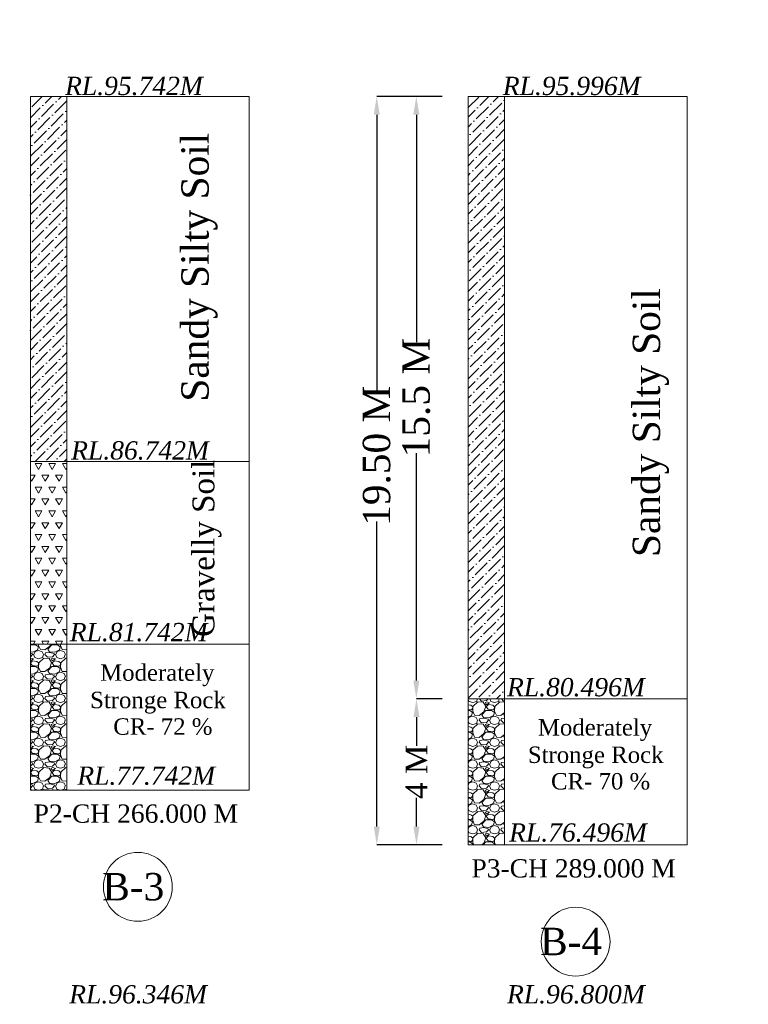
# Model space of a CAD drawing. Header units: millimetres. Extents: x -20950785 to 389010297, y -11535949 to 14056629.
# Tile 267 of 654: x 13394866 to 13434813, y -430482 to -376537. Entities that reach past the tile are written whole.
import ezdxf

# ---------------------------------------------------------------- set-up
doc = ezdxf.new("R2010")
doc.units = ezdxf.units.MM
doc.header["$LTSCALE"] = 60
doc.header["$MEASUREMENT"] = 0
doc.styles.add('PDF Arial Bold', font='times.ttf')
doc.dimstyles.get("Standard").update_dxf_attribs({"dimtxt": 400, "dimasz": 215, "dimexe": 0.18, "dimexo": 0.0625, "dimgap": 0.09, "dimtad": 0, "dimtih": 1, "dimtoh": 1, "dimdec": 0, "dimzin": 4, "dimdsep": 46, "dimtxsty": 'Standard', "dimblk": 'OPEN90', "dimcen": 0, "dimadec": 0, "dimazin": 1, "dimtfac": 1, "dimtdec": 0, "dimtix": 1, "dimtofl": 0, "dimtmove": 0, "dimatfit": 3, "dimldrblk": 'OPEN30', "dimfxl": 1, "dimtolj": 1, "dimtzin": 0, "dimarcsym": 0})

# ---------------------------------------------------------------- blocks, each defined once
blk = doc.blocks.new('*D2149')
at = {"color": 0, "linetype": 'Continuous', "lineweight": -2, "ltscale": 2, "transparency": 16777216}
for p, q in [((13418032, -380744), (13416612, -380744)), ((13416612, -381744), (13416612, -394197)), ((13416612, -412744), (13416612, -400291)), ((13418036, -413744), (13416612, -413744))]:
    blk.add_line(p, q, dxfattribs=at)
at = {"color": 0, "linetype": 'Continuous', "lineweight": 9, "ltscale": 2, "transparency": 16777216}
for points in [[(13416445, -381744), (13416779, -381744), (13416612, -380744)], [(13416445, -412744), (13416779, -412744), (13416612, -413744)]]:
    blk.add_solid(points, dxfattribs=at)
at = {"layer": 'Defpoints', "color": 0, "linetype": 'Continuous', "lineweight": 9, "ltscale": 2, "transparency": 16777216}
for p in [(13418032, -380744), (13416612, -413744), (13418036, -413744)]:
    blk.add_point(p, dxfattribs=at)
at = {"color": 0, "linetype": 'Continuous', "lineweight": 9, "ltscale": 2, "transparency": 16777216, "insert": (13416612, -397244), "char_height": 1500, "attachment_point": 5, "rotation": 90, "style": 'PDF Arial Bold'}
blk.add_mtext('\\A1;15.5 M', dxfattribs=at)
blk = doc.blocks.new('*D2156')
at = {"color": 0, "linetype": 'Continuous', "lineweight": -2, "ltscale": 2, "transparency": 16777216}
for p, q in [((13418036, -413744), (13416619, -413744)), ((13416620, -414744), (13416620, -416324)), ((13416620, -420744), (13416620, -419164)), ((13418036, -421744), (13416619, -421744))]:
    blk.add_line(p, q, dxfattribs=at)
at = {"color": 0, "linetype": 'Continuous', "lineweight": 9, "ltscale": 2, "transparency": 16777216}
for points in [[(13416453, -414744), (13416786, -414744), (13416620, -413744)], [(13416453, -420744), (13416786, -420744), (13416620, -421744)]]:
    blk.add_solid(points, dxfattribs=at)
at = {"layer": 'Defpoints', "color": 0, "linetype": 'Continuous', "lineweight": 9, "ltscale": 2, "transparency": 16777216}
for p in [(13418036, -413744), (13416620, -421744), (13418036, -421744)]:
    blk.add_point(p, dxfattribs=at)
at = {"color": 0, "linetype": 'Continuous', "lineweight": 9, "ltscale": 2, "transparency": 16777216, "insert": (13416620, -417744), "char_height": 1200, "attachment_point": 5, "rotation": 90, "style": 'PDF Arial Bold'}
blk.add_mtext('\\A1;4 M', dxfattribs=at)
blk = doc.blocks.new('*D4189')
at = {"color": 0, "linetype": 'Continuous', "lineweight": -2, "ltscale": 2, "transparency": 16777216}
for p, q in [((13416612, -380744), (13414443, -380744)), ((13414443, -381744), (13414443, -396829)), ((13414443, -420744), (13414443, -404030)), ((13416619, -421744), (13414443, -421744))]:
    blk.add_line(p, q, dxfattribs=at)
at = {"color": 0, "linetype": 'Continuous', "lineweight": 9, "ltscale": 2, "transparency": 16777216}
for points in [[(13414277, -381744), (13414610, -381744), (13414443, -380744)], [(13414277, -420744), (13414610, -420744), (13414443, -421744)]]:
    blk.add_solid(points, dxfattribs=at)
at = {"layer": 'Defpoints', "color": 0, "linetype": 'Continuous', "lineweight": 9, "ltscale": 2, "transparency": 16777216}
for p in [(13416612, -380744), (13414443, -421744), (13416619, -421744)]:
    blk.add_point(p, dxfattribs=at)
at = {"color": 0, "linetype": 'Continuous', "lineweight": 9, "ltscale": 2, "transparency": 16777216, "insert": (13414443, -400430), "char_height": 1500, "attachment_point": 5, "rotation": 90, "style": 'PDF Arial Bold'}
blk.add_mtext('\\A1;19.50 M', dxfattribs=at)

msp = doc.modelspace()

# ---------------------------------------------------------------- hatches: boundary and pattern name
at = {"linetype": 'Continuous', "lineweight": 9, "ltscale": 2}
h = msp.add_hatch(dxfattribs=at)
h.set_pattern_fill('ANSI36', scale=3000)
h.set_pattern_definition([(45, (369896.5, 1023871.55), (198.873782, 729.203868), [937.5, -187.5, 0, -187.5])])
h.paths.add_polyline_path([(13395452, -400743.95), (13397452, -400743.95), (13397452, -380743.95), (13395452, -380743.95)])
h = msp.add_hatch(dxfattribs=at)
h.set_pattern_fill('ANSI36', scale=3000)
h.set_pattern_definition([(45, (376896.5, 1023871.55), (198.873782, 729.203868), [937.5, -187.5, 0, -187.5])])
h.paths.add_polyline_path([(13419452, -413743.95), (13421452, -413743.95), (13421452, -380743.95), (13419452, -380743.95)])
h = msp.add_hatch(dxfattribs=at)
h.set_pattern_fill('TRIANG', scale=2000)
h.set_pattern_definition([(60, (369896.5, 1023871.55), (-375, 649.519052), [375, -375]), (120, (369896.5, 1023871.55), (-750, 4e-07), [375, -375]), (0, (369709, 1024196.3), (375, 649.519052), [375, -375])])
h.paths.add_polyline_path([(13395452, -410743.95), (13397452, -410743.95), (13397452, -400743.95), (13395452, -400743.95)])
h = msp.add_hatch(dxfattribs=at)
h.set_pattern_fill('GRAVEL', scale=1200)
h.set_pattern_definition([(228.0127875, (370760.5, 1025071.55), (-9600, -10800), [161.4432, -15982.90566]), (184.96974073, (370652.5, 1024951.55), (14400, 1200), [277.0416, -27427.10971]), (132.5104471, (370376.5, 1024927.55), (12000, -13200), [195.3456, -19339.23912]), (267.273689, (369908.5, 1024627.55), (1200, 24000), [252.2856, -24976.26965]), (292.8336542, (369896.5, 1024375.55), (-6000, 14400), [247.386, -24491.24775]), (357.273689, (369992.5, 1024147.55), (-24000, 1200), [252.2856, -24976.26965]), (37.69424047, (370244.5, 1024135.55), (-15600, -12000), [333.6348, -33029.81826]), (72.25532837, (370508.5, 1024339.55), (8400, 26400), [314.9856, -31183.5858]), (121.4295656, (370604.5, 1024639.55), (-9600, 15600), [253.14, -25060.88773]), (175.2363583, (370472.5, 1024855.55), (13200, -1200), [288.9984, -14160.9151]), (222.3974378, (370184.5, 1024879.55), (-14400, -13200), [373.7376, -37000.05001]), (138.8140748, (371096.5, 1024615.55), (-8400, 7200), [127.5612, -12628.61378]), (171.4692344, (371000.5, 1024699.55), (15600, -2400), [242.6844, -24025.8137]), (225, (370760.5, 1024735.55), (-1e-13, -1200), [169.7052, -1527.35107]), (203.1985905, (370676.5, 1024879.55), (6000, 2400), [91.3896, -9047.53813]), (291.8014095, (370592.5, 1024843.55), (-1200, 3600), [129.2436, -6332.95417]), (30.9637565, (370640.5, 1024723.55), (3600, 2400), [209.9148, -6787.22747]), (161.5650512, (370820.5, 1024831.55), (2400, -1200), [151.7892, -3642.94399]), (16.38954033, (369896.5, 1024843.55), (12000, 3600), [212.64, -21051.41418]), (70.34617594, (370100.5, 1024903.55), (-4800, -13200), [178.3932, -17660.8893]), (293.1985905, (370820.5, 1025071.55), (-2400, 6000), [182.778, -8956.14973]), (343.61045967, (370892.5, 1024903.55), (-12000, 3600), [212.64, -21051.41418]), (339.4439548, (369896.5, 1024099.55), (-6000, 2400), [205.056, -10047.74849]), (294.7751406, (370088.5, 1024027.55), (-6000, 13200), [171.8136, -17009.57168]), (66.8014095, (370832.5, 1023871.55), (2400, 6000), [182.778, -8956.14973]), (17.35402464, (370904.5, 1024039.55), (-15600, -4800), [201.1572, -19914.50834]), (69.4439548, (370244.5, 1023871.55), (-2400, -6000), [102.528, -10150.27649]), (101.3099325, (370760.5, 1023871.55), (-1200, 4800), [61.188, -6057.63542]), (165.9637565, (370748.5, 1023931.55), (3600, -1200), [247.386, -4700.34075]), (186.00900596, (370508.5, 1023991.55), (12000, 1200), [229.26, -22696.70781]), (303.6900675, (370640.5, 1024615.55), (-1200, 2400), [173.0664, -4153.59513]), (353.1572266, (370736.5, 1024471.55), (20400, -2400), [302.1528, -29913.07515]), (60.9453959, (371036.5, 1024435.55), (-4800, -8400), [123.5472, -12231.20897]), (90, (371096.5, 1024543.6), (-1200, 1200), [72, -1128]), (120.2564372, (370484.5, 1024027.55), (4800, -8400), [166.7088, -16504.22399]), (48.0127875, (370400.5, 1024171.55), (9600, 10800), [322.8864, -15821.46246]), (0, (370616.5, 1024411.6), (1200, 1200), [312, -888]), (325.3048465, (370928.5, 1024411.55), (12000, -8400), [189.7368, -18783.92916]), (254.0546041, (371084.5, 1024303.55), (-1200, -4800), [174.7224, -8561.40947]), (207.64597536, (371036.5, 1024135.55), (-22800, -12000), [284.478, -28163.36902]), (175.42607874, (370784.5, 1024003.55), (-15600, 1200), [300.9588, -29794.88809])])
h.paths.add_polyline_path([(13395452, -418743.95), (13397452, -418743.95), (13397452, -410743.95), (13395452, -410743.95)])
h.paths.add_polyline_path([(13397777.01, -419023.23), (13405827.84, -419023.23), (13405827.84, -416888.05), (13397777.01, -416888.05)], flags=9)
h = msp.add_hatch(dxfattribs=at)
h.set_pattern_fill('GRAVEL', scale=1200)
h.set_pattern_definition([(228.0127875, (377760.5, 1025071.55), (-9600, -10800), [161.4432, -15982.90566]), (184.96974073, (377652.5, 1024951.55), (14400, 1200), [277.0416, -27427.10971]), (132.5104471, (377376.5, 1024927.55), (12000, -13200), [195.3456, -19339.23912]), (267.273689, (376908.5, 1024627.55), (1200, 24000), [252.2856, -24976.26965]), (292.8336542, (376896.5, 1024375.55), (-6000, 14400), [247.386, -24491.24775]), (357.273689, (376992.5, 1024147.55), (-24000, 1200), [252.2856, -24976.26965]), (37.69424047, (377244.5, 1024135.55), (-15600, -12000), [333.6348, -33029.81826]), (72.25532837, (377508.5, 1024339.55), (8400, 26400), [314.9856, -31183.5858]), (121.4295656, (377604.5, 1024639.55), (-9600, 15600), [253.14, -25060.88773]), (175.2363583, (377472.5, 1024855.55), (13200, -1200), [288.9984, -14160.9151]), (222.3974378, (377184.5, 1024879.55), (-14400, -13200), [373.7376, -37000.05001]), (138.8140748, (378096.5, 1024615.55), (-8400, 7200), [127.5612, -12628.61378]), (171.4692344, (378000.5, 1024699.55), (15600, -2400), [242.6844, -24025.8137]), (225, (377760.5, 1024735.55), (-1e-13, -1200), [169.7052, -1527.35107]), (203.1985905, (377676.5, 1024879.55), (6000, 2400), [91.3896, -9047.53813]), (291.8014095, (377592.5, 1024843.55), (-1200, 3600), [129.2436, -6332.95417]), (30.9637565, (377640.5, 1024723.55), (3600, 2400), [209.9148, -6787.22747]), (161.5650512, (377820.5, 1024831.55), (2400, -1200), [151.7892, -3642.94399]), (16.38954033, (376896.5, 1024843.55), (12000, 3600), [212.64, -21051.41418]), (70.34617594, (377100.5, 1024903.55), (-4800, -13200), [178.3932, -17660.8893]), (293.1985905, (377820.5, 1025071.55), (-2400, 6000), [182.778, -8956.14973]), (343.61045967, (377892.5, 1024903.55), (-12000, 3600), [212.64, -21051.41418]), (339.4439548, (376896.5, 1024099.55), (-6000, 2400), [205.056, -10047.74849]), (294.7751406, (377088.5, 1024027.55), (-6000, 13200), [171.8136, -17009.57168]), (66.8014095, (377832.5, 1023871.55), (2400, 6000), [182.778, -8956.14973]), (17.35402464, (377904.5, 1024039.55), (-15600, -4800), [201.1572, -19914.50834]), (69.4439548, (377244.5, 1023871.55), (-2400, -6000), [102.528, -10150.27649]), (101.3099325, (377760.5, 1023871.55), (-1200, 4800), [61.188, -6057.63542]), (165.9637565, (377748.5, 1023931.55), (3600, -1200), [247.386, -4700.34075]), (186.00900596, (377508.5, 1023991.55), (12000, 1200), [229.26, -22696.70781]), (303.6900675, (377640.5, 1024615.55), (-1200, 2400), [173.0664, -4153.59513]), (353.1572266, (377736.5, 1024471.55), (20400, -2400), [302.1528, -29913.07515]), (60.9453959, (378036.5, 1024435.55), (-4800, -8400), [123.5472, -12231.20897]), (90, (378096.5, 1024543.6), (-1200, 1200), [72, -1128]), (120.2564372, (377484.5, 1024027.55), (4800, -8400), [166.7088, -16504.22399]), (48.0127875, (377400.5, 1024171.55), (9600, 10800), [322.8864, -15821.46246]), (0, (377616.5, 1024411.6), (1200, 1200), [312, -888]), (325.3048465, (377928.5, 1024411.55), (12000, -8400), [189.7368, -18783.92916]), (254.0546041, (378084.5, 1024303.55), (-1200, -4800), [174.7224, -8561.40947]), (207.64597536, (378036.5, 1024135.55), (-22800, -12000), [284.478, -28163.36902]), (175.42607874, (377784.5, 1024003.55), (-15600, 1200), [300.9588, -29794.88809])])
h.paths.add_polyline_path([(13419452, -421743.95), (13421452, -421743.95), (13421452, -413743.95), (13419452, -413743.95)])
h.paths.add_polyline_path([(13421451.04, -422137.05), (13429501.87, -422137.05), (13429501.87, -420001.86), (13421451.04, -420001.86)], flags=9)

# ---------------------------------------------------------------- linework, layer by layer
at = {"color": 7, "linetype": 'Continuous', "lineweight": 9, "ltscale": 2}
for p, q in [((13395452, -380743.95), (13395452, -418743.95)), ((13407452, -380743.95), (13395452, -380743.95)), ((13397452, -418743.95), (13397452, -380743.95)), ((13407452, -418743.95), (13407452, -380743.95)), ((13419452, -380743.95), (13419452, -421743.95)), ((13431452, -380743.95), (13419452, -380743.95)), ((13421452, -421743.95), (13421452, -380743.95)), ((13431452, -421743.95), (13431452, -380743.95)), ((13395452, -400743.95), (13407452, -400743.95)), ((13395452, -410743.95), (13407452, -410743.95)), ((13419452, -413743.95), (13431452, -413743.95)), ((13395452, -418743.95), (13397452, -418743.95)), ((13395452, -418743.95), (13407452, -418743.95)), ((13419452, -421743.95), (13421452, -421743.95)), ((13419452, -421743.95), (13431452, -421743.95))]:
    msp.add_line(p, q, dxfattribs=at)
for centre, radius in [((13500903, -376200.45), 347474.95), ((13401345, -424047.7), 1886.25), ((13425345, -427047.7), 1886.25)]:
    msp.add_circle(centre, radius, dxfattribs=at)

# ---------------------------------------------------------------- texts
at = {"color": 7, "linetype": 'Continuous', "lineweight": 9, "ltscale": 2, "char_height": 1000, "width": 5796.7256, "attachment_point": 3, "style": 'PDF Arial Bold'}
for s, insert in [('{\\fTimes New Roman|b0|i1|c0|p18;RL.95.742M}', (13404905, -379663.95)), ('{\\fTimes New Roman|b0|i1|c0|p18;RL.95.996M}', (13428905, -379663.95)), ('{\\fTimes New Roman|b0|i1|c0|p18;RL.86.742M}', (13405240.36, -399633.49)), ('{\\fTimes New Roman|b0|i1|c0|p18;RL.81.742M}', (13405166.85, -409589.2)), ('{\\fTimes New Roman|b0|i1|c0|p18;RL.80.496M}', (13429135.02, -412606.49)), ('{\\fTimes New Roman|b0|i1|c0|p18;RL.77.742M}', (13405577.84, -417453.84)), ('{\\fTimes New Roman|b0|i1|c0|p18;RL.76.496M}', (13429251.87, -420567.65)), ('{\\fTimes New Roman|b0|i1|c0|p18;RL.96.346M}', (13405133.38, -429432.95)), ('{\\fTimes New Roman|b0|i1|c0|p18;RL.96.800M}', (13429133.38, -429432.95))]:
    msp.add_mtext(s, dxfattribs=dict(at, insert=insert))
at = {"color": 7, "linetype": 'Continuous', "lineweight": 9, "ltscale": 2, "attachment_point": 1, "rotation": 90, "style": 'PDF Arial Bold'}
for s, insert, char_height in [('\\pt7500;Sandy Silty Soil', (13403726.89, -397463.47), 1500), ('\\pt7500;Sandy Silty Soil', (13428474.39, -405975.47), 1500), ('\\pt6000;Gravelly Soil', (13404338.39, -410354.47), 1200)]:
    msp.add_mtext_dynamic_manual_height_columns(s, width=19976.8492, gutter_width=1, heights=[0], dxfattribs=dict(at, insert=insert, char_height=char_height))
at = {"color": 7, "linetype": 'Continuous', "lineweight": 9, "ltscale": 2, "char_height": 900, "attachment_point": 1, "style": 'PDF Arial Bold'}
for s, insert in [('\\pi1240.70522,t5740.70522;Moderately \\P\\pi690.45288,t5190.45288;Stronge Rock', (13398035.28, -411858.74)), ('\\pi1240.70522,t5740.70522;Moderately \\P\\pi690.45288,t5190.45288;Stronge Rock', (13350035.28, -413858.74)), ('\\pi1240.70522,t5740.70522;Moderately \\P\\pi690.45288,t5190.45288;Stronge Rock', (13374035.28, -413858.74)), ('\\pi1677.72757,t6177.72757;CR- 72 %', (13398318.71, -414811.96)), ('\\pi1240.70522,t5740.70522;Moderately \\P\\pi690.45288,t5190.45288;Stronge Rock', (13422035.28, -414858.74)), ('\\pi1677.72757,t6177.72757;CR- 50 %', (13350318.71, -416811.96)), ('\\pi1677.72757,t6177.72757;CR- 70 %', (13422318.71, -417811.96))]:
    msp.add_mtext_dynamic_manual_height_columns(s, width=8577.0125, gutter_width=1, heights=[0], dxfattribs=dict(at, insert=insert))
at = {"color": 7, "linetype": 'Continuous', "lineweight": 9, "ltscale": 2, "attachment_point": 3, "style": 'PDF Arial Bold'}
for s, insert, char_height in [('P2-CH 266.000 M', (13406835.39, -419532.87), 1000), ('P3-CH 289.000 M', (13430835.39, -422532.87), 1000), ('B-3', (13402794.08, -423288.14), 1500), ('B-4', (13426794.08, -426288.14), 1500)]:
    msp.add_mtext(s, dxfattribs=dict(at, insert=insert, char_height=char_height))

# ---------------------------------------------------------------- dimensions: what is measured, and where the dimension line sits
at = {"color": 7, "linetype": 'Continuous', "lineweight": 9, "ltscale": 2}
dim = msp.add_linear_dim(base=(13414443.27, -421743.95), p1=(13416611.62, -380743.95), p2=(13416619.32, -421743.95), angle=90, text='19.50 M', dimstyle='Standard', override={"dimtxt": 1500, "dimasz": 1000, "dimtxsty": 'PDF Arial Bold', "dimfxl": 300}, dxfattribs=at)
dim.commit()
dim.dimension.update_dxf_attribs({"geometry": '*D4189', "text_midpoint": (13414443.27, -400429.5), "dimtype": 160, "text_rotation": 90})
for base, p1, p2, text, override, picture, middle in [((13416612, -413743.95), (13418031.88, -380743.95), (13418035.63, -413743.95), '15.5 M', {"dimtxt": 1500, "dimasz": 1000, "dimtxsty": 'PDF Arial Bold', "dimfxl": 300}, '*D2149', (13416612, -397243.95)), ((13416619.5, -421743.95), (13418035.63, -413743.95), (13418035.63, -421743.95), '4 M', {"dimtxt": 1200, "dimasz": 1000, "dimtxsty": 'PDF Arial Bold', "dimfxl": 300}, '*D2156', (13416619.5, -417743.95))]:
    dim = msp.add_linear_dim(base=base, p1=p1, p2=p2, angle=90, text=text, dimstyle='Standard', override=override, dxfattribs=at)
    dim.commit()
    dim.dimension.update_dxf_attribs({"geometry": picture, "text_midpoint": middle, "text_rotation": 90})

doc.saveas('drawing.dxf')
